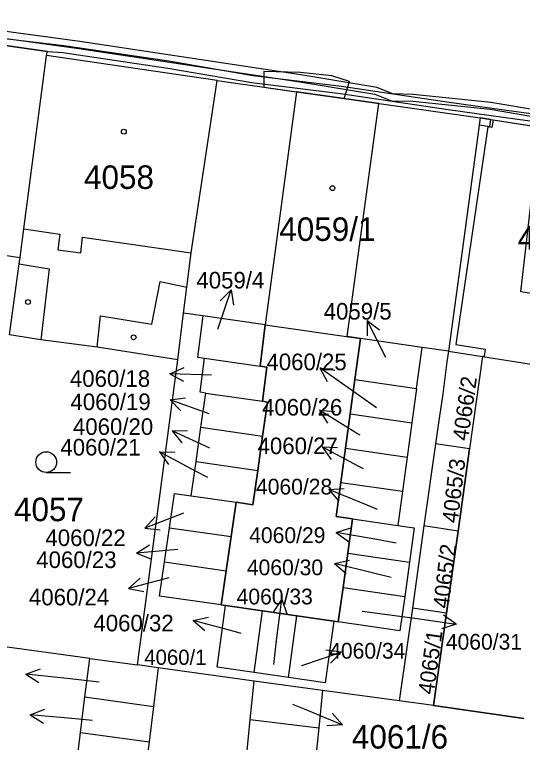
# Model space of a CAD drawing. Extents: x -756746 to -753363, y -1166406 to -1161727.
# Drawn here: x -755445.9 to -755409.2, y -1165637.1 to -1165584.4 of the extents above; entities that cross this region are included whole.
import ezdxf

# ---------------------------------------------------------------- set-up
doc = ezdxf.new("R2010")
doc.units = 0
for name, color, linetype in [('Hranice parcel', 7, 'Continuous'), ('Parcelní čísla', 7, 'Continuous'), ('Pop  PČ popisy', 7, 'Continuous'), ('Vnitřní kresba', 7, 'Continuous'), ('Věcná břemena k části', 7, 'Continuous'), ('Značky budov', 7, 'Continuous'), ('Značky kultur', 7, 'Continuous')]:
    doc.layers.add(name, color=color, linetype=linetype)

msp = doc.modelspace()

# ---------------------------------------------------------------- linework, layer by layer
at = {"layer": 'Hranice parcel'}
for p, q in [((-755431.27, -1165589.2), (-755443.6, -1165587.4)), ((-755431.27, -1165589.2), (-755412.28, -1165591.91)), ((-755412.28, -1165591.91), (-755398.16, -1165594.12)), ((-755434.13, -1165609.41), (-755433.71, -1165606.02)), ((-755432.31, -1165606.22), (-755433.71, -1165606.02)), ((-755416.86, -1165611.47), (-755416.45, -1165608.5)), ((-755414.56, -1165608.77), (-755416.45, -1165608.5)), ((-755437.03, -1165631.46), (-755434.13, -1165609.41)), ((-755432.19, -1165609.27), (-755428.18, -1165609.85)), ((-755421.32, -1165610.83), (-755421.66, -1165613.31)), ((-755421.32, -1165610.83), (-755416.86, -1165611.47)), ((-755416.86, -1165611.47), (-755417.2, -1165613.95)), ((-755432.45, -1165614.28), (-755432.09, -1165611.81)), ((-755432.09, -1165611.81), (-755428, -1165612.4)), ((-755421.66, -1165613.31), (-755422, -1165615.79)), ((-755421.66, -1165613.31), (-755417.2, -1165613.95)), ((-755432.8, -1165616.76), (-755432.45, -1165614.28)), ((-755432.45, -1165614.28), (-755427.99, -1165614.93)), ((-755417.2, -1165613.95), (-755417.55, -1165616.43)), ((-755428.34, -1165617.4), (-755427.99, -1165614.93)), ((-755422, -1165615.79), (-755422.34, -1165618.26)), ((-755422, -1165615.79), (-755417.55, -1165616.43)), ((-755415.49, -1165615.47), (-755416.33, -1165621.41)), ((-755413.03, -1165615.84), (-755415.49, -1165615.47)), ((-755413.87, -1165621.78), (-755413.03, -1165615.84)), ((-755417.55, -1165616.43), (-755417.89, -1165618.91)), ((-755433.15, -1165619.24), (-755432.8, -1165616.76)), ((-755432.8, -1165616.76), (-755428.34, -1165617.4)), ((-755422.34, -1165618.26), (-755417.89, -1165618.91)), ((-755417.89, -1165618.91), (-755418.23, -1165621.39)), ((-755433.15, -1165619.24), (-755429.91, -1165619.7)), ((-755430.27, -1165622.18), (-755429.91, -1165619.7)), ((-755421.49, -1165620.91), (-755421.83, -1165623.39)), ((-755421.49, -1165620.91), (-755418.23, -1165621.39)), ((-755435.08, -1165624.01), (-755434.73, -1165621.54)), ((-755434.73, -1165621.54), (-755430.27, -1165622.18)), ((-755416.33, -1165621.41), (-755417.17, -1165627.36)), ((-755413.87, -1165621.78), (-755416.33, -1165621.41)), ((-755430.63, -1165624.65), (-755430.27, -1165622.18)), ((-755414.7, -1165627.72), (-755413.87, -1165621.78)), ((-755421.83, -1165623.39), (-755422.18, -1165625.87)), ((-755421.83, -1165623.39), (-755417.38, -1165624.04)), ((-755435.08, -1165624.01), (-755430.63, -1165624.65)), ((-755417.38, -1165624.04), (-755417.72, -1165626.51)), ((-755430.99, -1165627.13), (-755430.63, -1165624.65)), ((-755422.18, -1165625.87), (-755422.52, -1165628.35)), ((-755422.18, -1165625.87), (-755417.72, -1165626.51)), ((-755430.67, -1165627.17), (-755430.99, -1165627.13)), ((-755428, -1165627.56), (-755430.67, -1165627.17)), ((-755417.17, -1165627.36), (-755418.12, -1165634.05)), ((-755414.7, -1165627.72), (-755417.17, -1165627.36)), ((-755428.61, -1165632.01), (-755428, -1165627.56)), ((-755425.52, -1165627.91), (-755428, -1165627.56)), ((-755426.13, -1165632.37), (-755425.52, -1165627.91)), ((-755422.85, -1165628.3), (-755425.52, -1165627.91)), ((-755415.64, -1165634.41), (-755414.7, -1165627.72)), ((-755422.52, -1165628.35), (-755422.85, -1165628.3)), ((-755440.48, -1165630.99), (-755449.26, -1165629.81)), ((-755440.83, -1165633.77), (-755440.48, -1165630.99)), ((-755440.48, -1165630.99), (-755437.03, -1165631.46)), ((-755435.53, -1165631.67), (-755437.03, -1165631.46)), ((-755435.53, -1165631.67), (-755435.88, -1165634.47)), ((-755428.61, -1165632.63), (-755435.53, -1165631.67)), ((-755426.13, -1165632.37), (-755428.61, -1165632.01)), ((-755428.89, -1165635.42), (-755428.61, -1165632.63)), ((-755423.67, -1165633.32), (-755428.61, -1165632.63)), ((-755441.15, -1165636.35), (-755440.83, -1165633.77)), ((-755440.83, -1165633.77), (-755435.88, -1165634.47)), ((-755423.67, -1165633.32), (-755423.93, -1165636.01)), ((-755418.12, -1165634.05), (-755423.67, -1165633.32)), ((-755415.64, -1165634.41), (-755418.12, -1165634.05)), ((-755435.88, -1165634.47), (-755436.2, -1165637.02)), ((-755409.11, -1165635.35), (-755415.64, -1165634.41)), ((-755429.14, -1165637.91), (-755428.89, -1165635.42)), ((-755428.89, -1165635.42), (-755423.93, -1165636.01)), ((-755441.47, -1165638.93), (-755441.15, -1165636.35)), ((-755441.15, -1165636.35), (-755436.2, -1165637.02)), ((-755423.93, -1165636.01), (-755424.18, -1165638.5)), ((-755436.2, -1165637.02), (-755436.51, -1165639.56))]:
    msp.add_line(p, q, dxfattribs=at)
for points in [[(-755443.6, -1165587.4), (-755443.55, -1165587.11), (-755447.77, -1165586.51), (-755447.79, -1165586.66), (-755458.15, -1165585.17), (-755458.13, -1165585.02), (-755462.3, -1165584.43), (-755462.35, -1165584.71)], [(-755446.29, -1165607.6), (-755445.58, -1165602.46), (-755445.52, -1165601.99), (-755445.24, -1165599.93), (-755443.6, -1165587.4)], [(-755433.71, -1165606.02), (-755433.47, -1165604.14), (-755433.16, -1165601.66), (-755431.27, -1165589.2)], [(-755412.28, -1165591.91), (-755413.73, -1165602.77), (-755414.56, -1165608.77)], [(-755432.31, -1165606.22), (-755432.69, -1165609.2), (-755432.19, -1165609.27)], [(-755428.18, -1165609.85), (-755427.81, -1165606.87), (-755432.31, -1165606.22)], [(-755434.13, -1165609.41), (-755439.96, -1165608.49), (-755444.03, -1165607.96), (-755446.29, -1165607.6)], [(-755416.45, -1165608.5), (-755420.91, -1165607.86), (-755421.32, -1165610.83)], [(-755414.56, -1165608.77), (-755414.67, -1165609.55), (-755414.97, -1165611.87), (-755415.28, -1165613.96), (-755415.49, -1165615.47)], [(-755414.56, -1165608.77), (-755412.09, -1165609.16), (-755413.03, -1165615.84)], [(-755432.09, -1165611.81), (-755432.51, -1165611.75), (-755432.19, -1165609.27)], [(-755428, -1165612.4), (-755427.69, -1165609.92), (-755428.18, -1165609.85)], [(-755427.99, -1165614.93), (-755427.63, -1165612.46), (-755428, -1165612.4)], [(-755429.91, -1165619.7), (-755428.69, -1165619.88), (-755428.34, -1165617.4)], [(-755422.34, -1165618.26), (-755422.68, -1165620.74), (-755421.49, -1165620.91)], [(-755434.73, -1165621.54), (-755434.37, -1165619.06), (-755433.15, -1165619.24)], [(-755418.23, -1165621.39), (-755417.03, -1165621.56), (-755417.38, -1165624.04)], [(-755430.99, -1165627.13), (-755435.44, -1165626.49), (-755435.08, -1165624.01)], [(-755417.72, -1165626.51), (-755418.07, -1165628.99), (-755422.52, -1165628.35)], [(-755428.61, -1165632.01), (-755431.28, -1165631.63), (-755430.67, -1165627.17)], [(-755422.85, -1165628.3), (-755423.46, -1165632.75), (-755426.13, -1165632.37)]]:
    msp.add_lwpolyline(points, dxfattribs=at)
at = {"layer": 'Pop  PČ popisy'}
for p, q in [((-755431.23, -1165607.18), (-755430.253, -1165604.343)), ((-755430.253, -1165604.343), (-755431.052, -1165605.126)), ((-755430.253, -1165604.343), (-755430.106, -1165605.452)), ((-755419.08, -1165609.23), (-755420.442, -1165606.556)), ((-755420.442, -1165606.556), (-755419.542, -1165607.221)), ((-755420.442, -1165606.556), (-755420.434, -1165607.676)), ((-755434.689, -1165610.415), (-755433.671, -1165609.95)), ((-755421.41, -1165611.71), (-755423.868, -1165609.989)), ((-755423.868, -1165609.989), (-755422.761, -1165610.153)), ((-755423.868, -1165609.989), (-755423.335, -1165610.973)), ((-755431.69, -1165610.52), (-755434.689, -1165610.415)), ((-755434.689, -1165610.415), (-755433.706, -1165610.951)), ((-755419.76, -1165612.86), (-755421.41, -1165611.71)), ((-755434.68, -1165612.284), (-755433.568, -1165612.156)), ((-755431.86, -1165613.31), (-755434.68, -1165612.284)), ((-755434.68, -1165612.284), (-755433.91, -1165613.097)), ((-755421.33, -1165614.62), (-755423.875, -1165613.03)), ((-755423.875, -1165613.03), (-755422.76, -1165613.136)), ((-755423.875, -1165613.03), (-755423.291, -1165613.985)), ((-755434.53, -1165614.532), (-755433.411, -1165614.501)), ((-755431.81, -1165615.8), (-755434.53, -1165614.532)), ((-755434.53, -1165614.532), (-755433.834, -1165615.409)), ((-755420.95, -1165614.85), (-755421.33, -1165614.62)), ((-755421.04, -1165617.11), (-755423.69, -1165615.701)), ((-755423.69, -1165615.701), (-755422.57, -1165615.729)), ((-755423.69, -1165615.701), (-755423.041, -1165616.613)), ((-755432.8, -1165617.47), (-755435.45, -1165616.061)), ((-755435.45, -1165616.061), (-755434.33, -1165616.089)), ((-755435.45, -1165616.061), (-755434.801, -1165616.973)), ((-755431.95, -1165617.91), (-755432.8, -1165617.47)), ((-755420.71, -1165617.29), (-755421.04, -1165617.11)), ((-755423.212, -1165618.786), (-755422.096, -1165618.697)), ((-755420.43, -1165619.91), (-755423.212, -1165618.786)), ((-755423.212, -1165618.786), (-755422.472, -1165619.625)), ((-755419.7, -1165620.22), (-755420.43, -1165619.91)), ((-755433.71, -1165620.5), (-755436.512, -1165621.575)), ((-755436.512, -1165621.575), (-755435.756, -1165620.749)), ((-755436.512, -1165621.575), (-755435.397, -1165621.684)), ((-755422.685, -1165621.879), (-755421.612, -1165621.56)), ((-755419.73, -1165622.4), (-755422.685, -1165621.879)), ((-755422.685, -1165621.879), (-755421.786, -1165622.546)), ((-755437.11, -1165623.372), (-755436.156, -1165622.785)), ((-755418.33, -1165622.65), (-755419.73, -1165622.4)), ((-755434.12, -1165623.11), (-755437.11, -1165623.372)), ((-755437.11, -1165623.372), (-755436.068, -1165623.783)), ((-755422.802, -1165624.124), (-755421.709, -1165623.88)), ((-755419.89, -1165624.85), (-755422.802, -1165624.124)), ((-755422.802, -1165624.124), (-755421.951, -1165624.852)), ((-755418.69, -1165625.15), (-755419.89, -1165624.85)), ((-755434.78, -1165625.16), (-755437.679, -1165625.937)), ((-755437.679, -1165625.937), (-755436.841, -1165625.194)), ((-755437.679, -1165625.937), (-755436.582, -1165626.161)), ((-755426.614, -1165626.711), (-755427.233, -1165627.644)), ((-755426.98, -1165629.69), (-755426.614, -1165626.711)), ((-755426.614, -1165626.711), (-755426.239, -1165627.766)), ((-755433.009, -1165628.243), (-755431.912, -1165628.019)), ((-755420.79, -1165627.57), (-755416.98, -1165628.09)), ((-755414.008, -1165628.508), (-755414.93, -1165627.872)), ((-755430.11, -1165629.02), (-755433.009, -1165628.243)), ((-755433.009, -1165628.243), (-755432.171, -1165628.986)), ((-755416.98, -1165628.09), (-755414.008, -1165628.508)), ((-755414.008, -1165628.508), (-755415.07, -1165628.864)), ((-755429.53, -1165629.18), (-755430.11, -1165629.02)), ((-755427.19, -1165631.44), (-755426.98, -1165629.69)), ((-755425.15, -1165631.51), (-755422.313, -1165630.533)), ((-755422.313, -1165630.533), (-755423.422, -1165630.386)), ((-755422.313, -1165630.533), (-755423.096, -1165631.332)), ((-755425.19, -1165631.53), (-755425.15, -1165631.51)), ((-755445.105, -1165632.136), (-755444.056, -1165631.743)), ((-755442.12, -1165632.45), (-755445.105, -1165632.136)), ((-755445.105, -1165632.136), (-755444.161, -1165632.739)), ((-755439.81, -1165632.7), (-755442.12, -1165632.45)), ((-755425.82, -1165634.29), (-755424.99, -1165634.63)), ((-755444.78, -1165635.078), (-755443.738, -1165634.667)), ((-755424.99, -1165634.63), (-755422.228, -1165635.803)), ((-755441.79, -1165635.34), (-755444.78, -1165635.078)), ((-755444.78, -1165635.078), (-755443.826, -1165635.665)), ((-755440.28, -1165635.48), (-755441.79, -1165635.34)), ((-755422.228, -1165635.803), (-755422.954, -1165634.95)), ((-755422.228, -1165635.803), (-755423.345, -1165635.872))]:
    msp.add_line(p, q, dxfattribs=at)
at = {"layer": 'Vnitřní kresba'}
for p, q in [((-755445.24, -1165599.93), (-755442.64, -1165600.3)), ((-755442.64, -1165600.3), (-755442.8, -1165601.44)), ((-755441.14, -1165601.67), (-755441.02, -1165600.54)), ((-755441.02, -1165600.54), (-755433.16, -1165601.66)), ((-755453.52, -1165600.81), (-755445.52, -1165601.99)), ((-755442.8, -1165601.44), (-755441.14, -1165601.67)), ((-755445.58, -1165602.46), (-755443.41, -1165602.83)), ((-755443.41, -1165602.83), (-755444.03, -1165607.96)), ((-755436, -1165606.83), (-755435.39, -1165603.73)), ((-755435.39, -1165603.73), (-755433.47, -1165604.14)), ((-755439.96, -1165608.49), (-755439.7, -1165606.22)), ((-755439.7, -1165606.22), (-755436, -1165606.83)), ((-755427.81, -1165606.87), (-755420.91, -1165607.86)), ((-755412.09, -1165609.16), (-755405.63, -1165610.16))]:
    msp.add_line(p, q, dxfattribs=at)
at = {"layer": 'Věcná břemena k části'}
for points in [[(-755352.58, -1165641.27), (-755350.49, -1165627.18), (-755349.48, -1165622.03), (-755347.77, -1165607.09), (-755346.89, -1165601.29), (-755347.27, -1165600.35), (-755347.86, -1165600.24), (-755354.2, -1165599.12), (-755369.97, -1165596.9), (-755371.71, -1165596.54), (-755376.02, -1165596.06), (-755379.4, -1165595.43), (-755388.79, -1165594), (-755390.99, -1165593.78), (-755398.58, -1165592.67), (-755405.04, -1165591.87), (-755411.49, -1165590.78), (-755417.1, -1165590.2), (-755418.57, -1165590.16), (-755419.74, -1165589.7), (-755425.23, -1165588.79), (-755441.19, -1165586.39), (-755450.3, -1165585.14)], [(-755450.38, -1165585.64), (-755441.27, -1165586.89), (-755425.31, -1165589.29), (-755419.88, -1165590.18), (-755418.67, -1165590.66), (-755417.14, -1165590.7), (-755411.55, -1165591.28), (-755405.12, -1165592.37), (-755398.64, -1165593.17), (-755391.05, -1165594.28), (-755388.85, -1165594.5), (-755379.48, -1165595.93), (-755376.1, -1165596.56), (-755371.79, -1165597.04), (-755370.05, -1165597.4), (-755354.28, -1165599.62), (-755347.94, -1165600.74), (-755347.63, -1165600.79), (-755347.41, -1165601.35), (-755348.27, -1165607.03), (-755349.98, -1165621.95), (-755350.99, -1165627.1), (-755353.08, -1165641.19)], [(-755353.03, -1165641), (-755352.13, -1165635.14), (-755351.47, -1165631.11), (-755349.98, -1165620.72), (-755348.6, -1165610.93), (-755347.79, -1165605.01), (-755347.4, -1165601.14), (-755347.92, -1165600.62), (-755362.46, -1165598.42), (-755373.57, -1165596.78), (-755383.09, -1165595.35), (-755389, -1165594.44), (-755404.57, -1165592.14), (-755409.67, -1165591.46), (-755414.5, -1165590.8), (-755422.3, -1165589.64), (-755428.7, -1165588.85), (-755434.76, -1165587.8), (-755442.36, -1165586.68), (-755448.48, -1165585.96)], [(-755447.77, -1165586.51), (-755443.55, -1165587.11), (-755442.43, -1165587.18), (-755434.84, -1165588.3), (-755428.78, -1165589.35), (-755422.36, -1165590.14), (-755414.58, -1165591.3), (-755409.73, -1165591.96), (-755404.63, -1165592.64), (-755389.08, -1165594.94), (-755383.17, -1165595.85), (-755373.65, -1165597.28), (-755362.54, -1165598.92), (-755348.02, -1165601.28), (-755348.29, -1165604.95), (-755349.1, -1165610.87), (-755350.48, -1165620.64), (-755351.97, -1165631.03), (-755352.63, -1165635.06), (-755353.53, -1165640.92)], [(-755408.53, -1165592.5), (-755411.34, -1165592.06), (-755411.43, -1165592.6), (-755411.72, -1165592.55), (-755414.03, -1165608.3), (-755411.91, -1165608.63), (-755411.99, -1165609.17), (-755412.09, -1165609.16), (-755413.03, -1165615.84), (-755413.87, -1165621.78), (-755414.7, -1165627.72), (-755415.64, -1165634.41), (-755409.11, -1165635.35)], [(-755407.02, -1165604.84), (-755409.34, -1165604.48), (-755408.02, -1165593.13)]]:
    msp.add_lwpolyline(points, dxfattribs=at)
for points in [[(-755427.41, -1165589.75), (-755426.42, -1165589.89), (-755422.1, -1165590.51), (-755421.71, -1165589.26), (-755423, -1165588.86), (-755425.26, -1165588.62), (-755427.91, -1165588.54), (-755427.91, -1165589.68)], [(-755425.54, -1165590.02), (-755427.81, -1165606.87), (-755428.18, -1165609.85), (-755427.69, -1165609.92), (-755428, -1165612.4), (-755427.63, -1165612.46), (-755427.99, -1165614.93), (-755428.34, -1165617.4), (-755428.69, -1165619.88), (-755429.91, -1165619.7), (-755430.27, -1165622.18), (-755430.63, -1165624.65), (-755430.99, -1165627.13), (-755430.67, -1165627.17), (-755428, -1165627.56), (-755425.52, -1165627.91), (-755422.85, -1165628.3), (-755422.52, -1165628.35), (-755422.18, -1165625.87), (-755421.83, -1165623.39), (-755421.49, -1165620.91), (-755422.68, -1165620.74), (-755422.34, -1165618.26), (-755422, -1165615.79), (-755421.66, -1165613.31), (-755421.32, -1165610.83), (-755420.91, -1165607.86), (-755421.89, -1165607.72), (-755419.6, -1165590.86)], [(-755411.49, -1165592.03), (-755412.28, -1165591.91), (-755412.35, -1165592.4), (-755411.57, -1165592.52)]]:
    msp.add_lwpolyline(points, close=True, dxfattribs=at)
at = {"layer": 'Značky budov'}
for centre in [(-755438.017, -1165592.899), (-755422.947, -1165596.989), (-755444.947, -1165605.219), (-755437.317, -1165607.769)]:
    msp.add_circle(centre, 0.175, dxfattribs=at)
at = {"layer": 'Značky kultur'}
msp.add_line((-755443.633, -1165617.55), (-755441.883, -1165617.55), dxfattribs=at)
msp.add_circle((-755443.633, -1165616.8), 0.75, dxfattribs=at)

# ---------------------------------------------------------------- texts
at = {"layer": 'Parcelní čísla'}
for s, height, p in [('4058', 1.7, (-755440.9, -1165597.04)), ('4059/1', 1.7, (-755426.787, -1165600.8)), ('4066/1', 1.7, (-755409.557, -1165601.43)), ('4059/4', 1.2, (-755432.776, -1165604.24)), ('4059/5', 1.2, (-755423.576, -1165606.49)), ('4060/25', 1.2, (-755427.714, -1165610.15)), ('4060/18', 1.2, (-755441.919, -1165611.355)), ('4060/19', 1.2, (-755441.879, -1165613.035)), ('4060/26', 1.2, (-755428.034, -1165613.43)), ('4060/20', 1.2, (-755441.699, -1165614.83)), ('4060/21', 1.2, (-755442.609, -1165616.32)), ('4060/27', 1.2, (-755428.354, -1165616.22)), ('4060/28', 1.139, (-755428.469, -1165619.139)), ('4057', 1.7, (-755445.96, -1165621.07)), ('4060/22', 1.2, (-755443.689, -1165622.865)), ('4060/29', 1.139, (-755428.959, -1165622.649)), ('4060/23', 1.2, (-755444.349, -1165624.455)), ('4060/30', 1.139, (-755429.129, -1165624.979)), ('4060/24', 1.2, (-755444.879, -1165627.155)), ('4060/33', 1.139, (-755429.869, -1165627.089)), ('4060/32', 1.2, (-755440.219, -1165629.035)), ('4060/31', 1.139, (-755414.749, -1165630.359)), ('4060/34', 1.139, (-755423.179, -1165631.009)), ('4060/1', 1.1, (-755436.544, -1165631.46)), ('4061/6', 1.7, (-755421.54, -1165637.514))]:
    msp.add_text(s, height=height, dxfattribs=at).set_placement(p)
for s, rotation, p in [('4066/2', 82, (-755413.144, -1165615.298)), ('4065/3', 83, (-755413.897, -1165621.244)), ('4065/2', 83, (-755414.557, -1165627.424)), ('4065/1', 82, (-755415.634, -1165633.648))]:
    msp.add_text(s, height=1.139, rotation=rotation, dxfattribs=at).set_placement(p)

doc.saveas('drawing.dxf')
